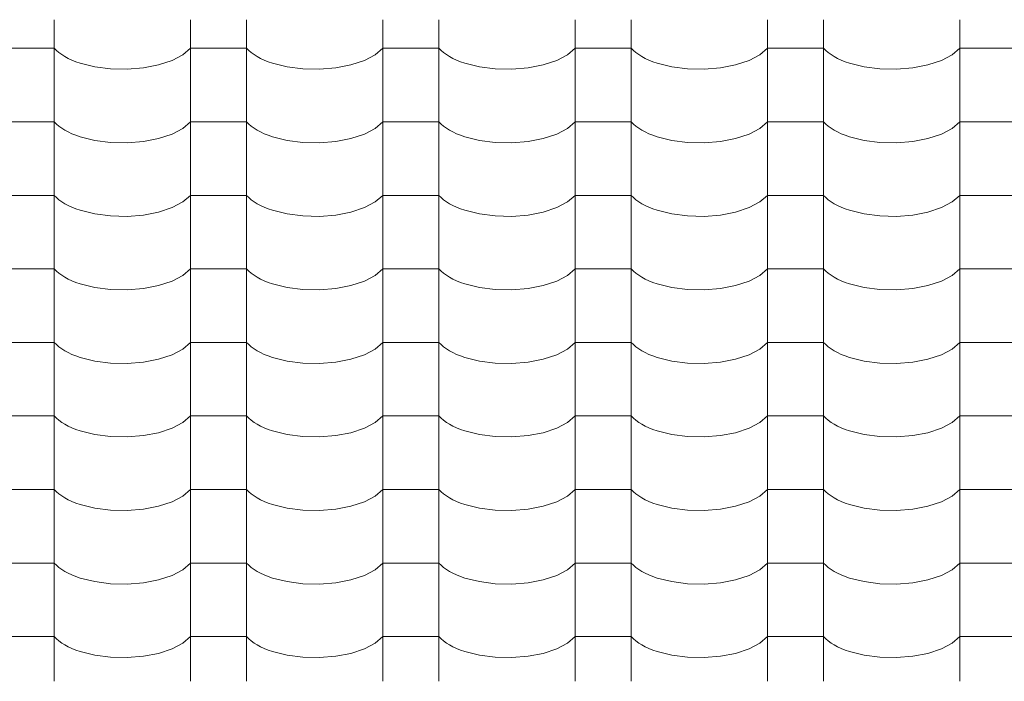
# Model space of a CAD drawing. Header units: millimetres. Extents: x -36478 to 31050, y -14815 to 11827.
# Tile 388 of 656: x -12093 to -11249, y 8409 to 8977. Entities that reach past the tile are written whole.
import ezdxf

# ---------------------------------------------------------------- set-up
doc = ezdxf.new("R2010")
doc.units = ezdxf.units.MM
doc.header["$MEASUREMENT"] = 0
doc.layers.add('Nové_Výplně - Povrchové', color=7, linetype='Continuous')

# ---------------------------------------------------------------- blocks, each defined once
blk = doc.blocks.new('*X13')
at = {"layer": 'Nové_Výplně - Povrchové', "color": 21, "linetype": 'Continuous', "lineweight": 20, "true_color": 0xffaaaa}
for p, q in [((-12063.69, 8976.77), (-12063.69, 8913.89)), ((-11946.72, 8976.77), (-11946.72, 8913.89)), ((-11898.69, 8976.77), (-11898.69, 8913.89)), ((-11781.72, 8976.77), (-11781.72, 8913.89)), ((-11733.69, 8976.77), (-11733.69, 8913.89)), ((-11616.72, 8976.77), (-11616.72, 8913.89)), ((-11568.69, 8976.77), (-11568.69, 8913.89)), ((-11451.72, 8976.77), (-11451.72, 8913.89)), ((-11403.69, 8976.77), (-11403.69, 8913.89)), ((-11286.72, 8976.77), (-11286.72, 8913.89)), ((-12087.71, 8952.23), (-12111.72, 8952.23)), ((-12063.69, 8952.23), (-12087.71, 8952.23)), ((-12063.69, 8952.23), (-12061.86, 8950.34)), ((-12061.86, 8950.34), (-12059.74, 8948.51)), ((-12059.74, 8948.51), (-12057.34, 8946.76)), ((-12057.34, 8946.76), (-12054.65, 8945.08)), ((-11962.7, 8941.68), (-11953.39, 8946.54)), ((-11953.39, 8946.54), (-11946.72, 8952.23)), ((-11922.71, 8952.23), (-11946.72, 8952.23)), ((-11898.69, 8952.23), (-11922.71, 8952.23)), ((-11898.69, 8952.23), (-11896.86, 8950.34)), ((-11896.86, 8950.34), (-11894.74, 8948.51)), ((-11894.74, 8948.51), (-11892.34, 8946.76)), ((-11892.34, 8946.76), (-11889.65, 8945.08)), ((-11797.7, 8941.68), (-11788.39, 8946.54)), ((-11788.39, 8946.54), (-11781.72, 8952.23)), ((-11757.71, 8952.23), (-11781.72, 8952.23)), ((-11733.69, 8952.23), (-11757.71, 8952.23)), ((-11733.69, 8952.23), (-11731.86, 8950.34)), ((-11731.86, 8950.34), (-11729.74, 8948.51)), ((-11729.74, 8948.51), (-11727.34, 8946.76)), ((-11727.34, 8946.76), (-11724.65, 8945.08)), ((-11632.7, 8941.68), (-11623.39, 8946.54)), ((-11623.39, 8946.54), (-11616.72, 8952.23)), ((-11592.71, 8952.23), (-11616.72, 8952.23)), ((-11568.69, 8952.23), (-11592.71, 8952.23)), ((-11568.69, 8952.23), (-11566.86, 8950.34)), ((-11566.86, 8950.34), (-11564.74, 8948.51)), ((-11564.74, 8948.51), (-11562.34, 8946.76)), ((-11562.34, 8946.76), (-11559.65, 8945.08)), ((-11467.7, 8941.68), (-11458.39, 8946.54)), ((-11458.39, 8946.54), (-11451.72, 8952.23)), ((-11427.71, 8952.23), (-11451.72, 8952.23)), ((-11403.69, 8952.23), (-11427.71, 8952.23)), ((-11403.69, 8952.23), (-11401.86, 8950.34)), ((-11401.86, 8950.34), (-11399.74, 8948.51)), ((-11399.74, 8948.51), (-11397.34, 8946.76)), ((-11397.34, 8946.76), (-11394.65, 8945.08)), ((-11302.7, 8941.68), (-11293.39, 8946.54)), ((-11293.39, 8946.54), (-11286.72, 8952.23)), ((-11262.71, 8952.23), (-11286.72, 8952.23)), ((-11238.69, 8952.23), (-11262.71, 8952.23)), ((-12054.65, 8945.08), (-12051.71, 8943.5)), ((-12051.71, 8943.5), (-12048.53, 8942.03)), ((-12048.53, 8942.03), (-12045.12, 8940.66)), ((-12045.12, 8940.66), (-12041.5, 8939.4)), ((-12041.5, 8939.4), (-12029.05, 8936.3)), ((-11987.24, 8935.36), (-11974.18, 8937.89)), ((-11974.18, 8937.89), (-11962.7, 8941.68)), ((-11889.65, 8945.08), (-11886.71, 8943.5)), ((-11886.71, 8943.5), (-11883.53, 8942.03)), ((-11883.53, 8942.03), (-11880.12, 8940.66)), ((-11880.12, 8940.66), (-11876.5, 8939.4)), ((-11876.5, 8939.4), (-11864.05, 8936.3)), ((-11822.24, 8935.36), (-11809.18, 8937.89)), ((-11809.18, 8937.89), (-11797.7, 8941.68)), ((-11724.65, 8945.08), (-11721.71, 8943.5)), ((-11721.71, 8943.5), (-11718.53, 8942.03)), ((-11718.53, 8942.03), (-11715.12, 8940.66)), ((-11715.12, 8940.66), (-11711.5, 8939.4)), ((-11711.5, 8939.4), (-11699.05, 8936.3)), ((-11657.24, 8935.36), (-11644.18, 8937.89)), ((-11644.18, 8937.89), (-11632.7, 8941.68)), ((-11559.65, 8945.08), (-11556.71, 8943.5)), ((-11556.71, 8943.5), (-11553.53, 8942.03)), ((-11553.53, 8942.03), (-11550.12, 8940.66)), ((-11550.12, 8940.66), (-11546.5, 8939.4)), ((-11546.5, 8939.4), (-11534.05, 8936.3)), ((-11492.24, 8935.36), (-11479.18, 8937.89)), ((-11479.18, 8937.89), (-11467.7, 8941.68)), ((-11394.65, 8945.08), (-11391.71, 8943.5)), ((-11391.71, 8943.5), (-11388.53, 8942.03)), ((-11388.53, 8942.03), (-11385.12, 8940.66)), ((-11385.12, 8940.66), (-11381.5, 8939.4)), ((-11381.5, 8939.4), (-11369.05, 8936.3)), ((-11327.24, 8935.36), (-11314.18, 8937.89)), ((-11314.18, 8937.89), (-11302.7, 8941.68)), ((-12029.05, 8936.3), (-12015.39, 8934.55)), ((-12015.39, 8934.55), (-12001.21, 8934.23)), ((-12001.21, 8934.23), (-11987.24, 8935.36)), ((-11864.05, 8936.3), (-11850.39, 8934.55)), ((-11850.39, 8934.55), (-11836.21, 8934.23)), ((-11836.21, 8934.23), (-11822.24, 8935.36)), ((-11699.05, 8936.3), (-11685.39, 8934.55)), ((-11685.39, 8934.55), (-11671.21, 8934.23)), ((-11671.21, 8934.23), (-11657.24, 8935.36)), ((-11534.05, 8936.3), (-11520.39, 8934.55)), ((-11520.39, 8934.55), (-11506.21, 8934.23)), ((-11506.21, 8934.23), (-11492.24, 8935.36)), ((-11369.05, 8936.3), (-11355.39, 8934.55)), ((-11355.39, 8934.55), (-11341.21, 8934.23)), ((-11341.21, 8934.23), (-11327.24, 8935.36)), ((-12063.69, 8913.66), (-12063.69, 8850.78)), ((-11946.72, 8913.66), (-11946.72, 8850.78)), ((-11898.69, 8913.66), (-11898.69, 8850.78)), ((-11781.72, 8913.66), (-11781.72, 8850.78)), ((-11733.69, 8913.66), (-11733.69, 8850.78)), ((-11616.72, 8913.66), (-11616.72, 8850.78)), ((-11568.69, 8913.66), (-11568.69, 8850.78)), ((-11451.72, 8913.66), (-11451.72, 8850.78)), ((-11403.69, 8913.66), (-11403.69, 8850.78)), ((-11286.72, 8913.66), (-11286.72, 8850.78)), ((-12087.71, 8889.13), (-12111.72, 8889.13)), ((-12063.69, 8889.13), (-12087.71, 8889.13)), ((-12063.69, 8889.13), (-12061.86, 8887.24)), ((-12061.86, 8887.24), (-12059.74, 8885.41)), ((-11953.39, 8883.44), (-11946.72, 8889.13)), ((-11922.71, 8889.13), (-11946.72, 8889.13)), ((-11898.69, 8889.13), (-11922.71, 8889.13)), ((-11898.69, 8889.13), (-11896.86, 8887.24)), ((-11896.86, 8887.24), (-11894.74, 8885.41)), ((-11788.39, 8883.44), (-11781.72, 8889.13)), ((-11757.71, 8889.13), (-11781.72, 8889.13)), ((-11733.69, 8889.13), (-11757.71, 8889.13)), ((-11733.69, 8889.13), (-11731.86, 8887.24)), ((-11731.86, 8887.24), (-11729.74, 8885.41)), ((-11623.39, 8883.44), (-11616.72, 8889.13)), ((-11592.71, 8889.13), (-11616.72, 8889.13)), ((-11568.69, 8889.13), (-11592.71, 8889.13)), ((-11568.69, 8889.13), (-11566.86, 8887.24)), ((-11566.86, 8887.24), (-11564.74, 8885.41)), ((-11458.39, 8883.44), (-11451.72, 8889.13)), ((-11427.71, 8889.13), (-11451.72, 8889.13)), ((-11403.69, 8889.13), (-11427.71, 8889.13)), ((-11403.69, 8889.13), (-11401.86, 8887.24)), ((-11401.86, 8887.24), (-11399.74, 8885.41)), ((-11293.39, 8883.44), (-11286.72, 8889.13)), ((-11262.71, 8889.13), (-11286.72, 8889.13)), ((-11238.69, 8889.13), (-11262.71, 8889.13)), ((-12059.74, 8885.41), (-12057.34, 8883.65)), ((-12057.34, 8883.65), (-12054.65, 8881.98)), ((-12054.65, 8881.98), (-12051.71, 8880.4)), ((-12051.71, 8880.4), (-12048.53, 8878.92)), ((-12048.53, 8878.92), (-12045.12, 8877.55)), ((-11974.18, 8874.78), (-11962.7, 8878.57)), ((-11962.7, 8878.57), (-11953.39, 8883.44)), ((-11894.74, 8885.41), (-11892.34, 8883.65)), ((-11892.34, 8883.65), (-11889.65, 8881.98)), ((-11889.65, 8881.98), (-11886.71, 8880.4)), ((-11886.71, 8880.4), (-11883.53, 8878.92)), ((-11883.53, 8878.92), (-11880.12, 8877.55)), ((-11809.18, 8874.78), (-11797.7, 8878.57)), ((-11797.7, 8878.57), (-11788.39, 8883.44)), ((-11729.74, 8885.41), (-11727.34, 8883.65)), ((-11727.34, 8883.65), (-11724.65, 8881.98)), ((-11724.65, 8881.98), (-11721.71, 8880.4)), ((-11721.71, 8880.4), (-11718.53, 8878.92)), ((-11718.53, 8878.92), (-11715.12, 8877.55)), ((-11644.18, 8874.78), (-11632.7, 8878.57)), ((-11632.7, 8878.57), (-11623.39, 8883.44)), ((-11564.74, 8885.41), (-11562.34, 8883.65)), ((-11562.34, 8883.65), (-11559.65, 8881.98)), ((-11559.65, 8881.98), (-11556.71, 8880.4)), ((-11556.71, 8880.4), (-11553.53, 8878.92)), ((-11553.53, 8878.92), (-11550.12, 8877.55)), ((-11479.18, 8874.78), (-11467.7, 8878.57)), ((-11467.7, 8878.57), (-11458.39, 8883.44)), ((-11399.74, 8885.41), (-11397.34, 8883.65)), ((-11397.34, 8883.65), (-11394.65, 8881.98)), ((-11394.65, 8881.98), (-11391.71, 8880.4)), ((-11391.71, 8880.4), (-11388.53, 8878.92)), ((-11388.53, 8878.92), (-11385.12, 8877.55)), ((-11314.18, 8874.78), (-11302.7, 8878.57)), ((-11302.7, 8878.57), (-11293.39, 8883.44)), ((-12045.12, 8877.55), (-12041.5, 8876.3)), ((-12041.5, 8876.3), (-12029.05, 8873.2)), ((-12029.05, 8873.2), (-12015.39, 8871.44)), ((-12015.39, 8871.44), (-12001.21, 8871.12)), ((-12001.21, 8871.12), (-11987.24, 8872.25)), ((-11987.24, 8872.25), (-11974.18, 8874.78)), ((-11880.12, 8877.55), (-11876.5, 8876.3)), ((-11876.5, 8876.3), (-11864.05, 8873.2)), ((-11864.05, 8873.2), (-11850.39, 8871.44)), ((-11850.39, 8871.44), (-11836.21, 8871.12)), ((-11836.21, 8871.12), (-11822.24, 8872.25)), ((-11822.24, 8872.25), (-11809.18, 8874.78)), ((-11715.12, 8877.55), (-11711.5, 8876.3)), ((-11711.5, 8876.3), (-11699.05, 8873.2)), ((-11699.05, 8873.2), (-11685.39, 8871.44)), ((-11685.39, 8871.44), (-11671.21, 8871.12)), ((-11671.21, 8871.12), (-11657.24, 8872.25)), ((-11657.24, 8872.25), (-11644.18, 8874.78)), ((-11550.12, 8877.55), (-11546.5, 8876.3)), ((-11546.5, 8876.3), (-11534.05, 8873.2)), ((-11534.05, 8873.2), (-11520.39, 8871.44)), ((-11520.39, 8871.44), (-11506.21, 8871.12)), ((-11506.21, 8871.12), (-11492.24, 8872.25)), ((-11492.24, 8872.25), (-11479.18, 8874.78)), ((-11385.12, 8877.55), (-11381.5, 8876.3)), ((-11381.5, 8876.3), (-11369.05, 8873.2)), ((-11369.05, 8873.2), (-11355.39, 8871.44)), ((-11355.39, 8871.44), (-11341.21, 8871.12)), ((-11341.21, 8871.12), (-11327.24, 8872.25)), ((-11327.24, 8872.25), (-11314.18, 8874.78)), ((-12063.69, 8850.56), (-12063.69, 8787.68)), ((-11946.72, 8850.56), (-11946.72, 8787.68)), ((-11898.69, 8850.56), (-11898.69, 8787.68)), ((-11781.72, 8850.56), (-11781.72, 8787.68)), ((-11733.69, 8850.56), (-11733.69, 8787.68)), ((-11616.72, 8850.56), (-11616.72, 8787.68)), ((-11568.69, 8850.56), (-11568.69, 8787.68)), ((-11451.72, 8850.56), (-11451.72, 8787.68)), ((-11403.69, 8850.56), (-11403.69, 8787.68)), ((-11286.72, 8850.56), (-11286.72, 8787.68)), ((-12087.71, 8826.03), (-12111.72, 8826.03)), ((-12063.69, 8826.03), (-12087.71, 8826.03)), ((-12063.69, 8826.03), (-12061.86, 8824.13)), ((-12061.86, 8824.13), (-12059.74, 8822.3)), ((-12059.74, 8822.3), (-12057.34, 8820.55)), ((-12057.34, 8820.55), (-12054.65, 8818.87)), ((-12054.65, 8818.87), (-12051.71, 8817.3)), ((-11962.7, 8815.47), (-11953.39, 8820.34)), ((-11953.39, 8820.34), (-11946.72, 8826.03)), ((-11922.71, 8826.03), (-11946.72, 8826.03)), ((-11898.69, 8826.03), (-11922.71, 8826.03)), ((-11898.69, 8826.03), (-11896.86, 8824.13)), ((-11896.86, 8824.13), (-11894.74, 8822.3)), ((-11894.74, 8822.3), (-11892.34, 8820.55)), ((-11892.34, 8820.55), (-11889.65, 8818.87)), ((-11889.65, 8818.87), (-11886.71, 8817.3)), ((-11797.7, 8815.47), (-11788.39, 8820.34)), ((-11788.39, 8820.34), (-11781.72, 8826.03)), ((-11757.71, 8826.03), (-11781.72, 8826.03)), ((-11733.69, 8826.03), (-11757.71, 8826.03)), ((-11733.69, 8826.03), (-11731.86, 8824.13)), ((-11731.86, 8824.13), (-11729.74, 8822.3)), ((-11729.74, 8822.3), (-11727.34, 8820.55)), ((-11727.34, 8820.55), (-11724.65, 8818.87)), ((-11724.65, 8818.87), (-11721.71, 8817.3)), ((-11632.7, 8815.47), (-11623.39, 8820.34)), ((-11623.39, 8820.34), (-11616.72, 8826.03)), ((-11592.71, 8826.03), (-11616.72, 8826.03)), ((-11568.69, 8826.03), (-11592.71, 8826.03)), ((-11568.69, 8826.03), (-11566.86, 8824.13)), ((-11566.86, 8824.13), (-11564.74, 8822.3)), ((-11564.74, 8822.3), (-11562.34, 8820.55)), ((-11562.34, 8820.55), (-11559.65, 8818.87)), ((-11559.65, 8818.87), (-11556.71, 8817.3)), ((-11467.7, 8815.47), (-11458.39, 8820.34)), ((-11458.39, 8820.34), (-11451.72, 8826.03)), ((-11427.71, 8826.03), (-11451.72, 8826.03)), ((-11403.69, 8826.03), (-11427.71, 8826.03)), ((-11403.69, 8826.03), (-11401.86, 8824.13)), ((-11401.86, 8824.13), (-11399.74, 8822.3)), ((-11399.74, 8822.3), (-11397.34, 8820.55)), ((-11397.34, 8820.55), (-11394.65, 8818.87)), ((-11394.65, 8818.87), (-11391.71, 8817.3)), ((-11302.7, 8815.47), (-11293.39, 8820.34)), ((-11293.39, 8820.34), (-11286.72, 8826.03)), ((-11262.71, 8826.03), (-11286.72, 8826.03)), ((-11238.69, 8826.03), (-11262.71, 8826.03)), ((-12051.71, 8817.3), (-12048.53, 8815.82)), ((-12048.53, 8815.82), (-12045.12, 8814.45)), ((-12045.12, 8814.45), (-12041.5, 8813.19)), ((-12041.5, 8813.19), (-12029.05, 8810.09)), ((-12029.05, 8810.09), (-12015.39, 8808.34)), ((-11987.24, 8809.15), (-11974.18, 8811.68)), ((-11974.18, 8811.68), (-11962.7, 8815.47)), ((-11886.71, 8817.3), (-11883.53, 8815.82)), ((-11883.53, 8815.82), (-11880.12, 8814.45)), ((-11880.12, 8814.45), (-11876.5, 8813.19)), ((-11876.5, 8813.19), (-11864.05, 8810.09)), ((-11864.05, 8810.09), (-11850.39, 8808.34)), ((-11822.24, 8809.15), (-11809.18, 8811.68)), ((-11809.18, 8811.68), (-11797.7, 8815.47)), ((-11721.71, 8817.3), (-11718.53, 8815.82)), ((-11718.53, 8815.82), (-11715.12, 8814.45)), ((-11715.12, 8814.45), (-11711.5, 8813.19)), ((-11711.5, 8813.19), (-11699.05, 8810.09)), ((-11699.05, 8810.09), (-11685.39, 8808.34)), ((-11657.24, 8809.15), (-11644.18, 8811.68)), ((-11644.18, 8811.68), (-11632.7, 8815.47)), ((-11556.71, 8817.3), (-11553.53, 8815.82)), ((-11553.53, 8815.82), (-11550.12, 8814.45)), ((-11550.12, 8814.45), (-11546.5, 8813.19)), ((-11546.5, 8813.19), (-11534.05, 8810.09)), ((-11534.05, 8810.09), (-11520.39, 8808.34)), ((-11492.24, 8809.15), (-11479.18, 8811.68)), ((-11479.18, 8811.68), (-11467.7, 8815.47)), ((-11391.71, 8817.3), (-11388.53, 8815.82)), ((-11388.53, 8815.82), (-11385.12, 8814.45)), ((-11385.12, 8814.45), (-11381.5, 8813.19)), ((-11381.5, 8813.19), (-11369.05, 8810.09)), ((-11369.05, 8810.09), (-11355.39, 8808.34)), ((-11327.24, 8809.15), (-11314.18, 8811.68)), ((-11314.18, 8811.68), (-11302.7, 8815.47)), ((-12015.39, 8808.34), (-12001.21, 8808.02)), ((-12001.21, 8808.02), (-11987.24, 8809.15)), ((-11850.39, 8808.34), (-11836.21, 8808.02)), ((-11836.21, 8808.02), (-11822.24, 8809.15)), ((-11685.39, 8808.34), (-11671.21, 8808.02)), ((-11671.21, 8808.02), (-11657.24, 8809.15)), ((-11520.39, 8808.34), (-11506.21, 8808.02)), ((-11506.21, 8808.02), (-11492.24, 8809.15)), ((-11355.39, 8808.34), (-11341.21, 8808.02)), ((-11341.21, 8808.02), (-11327.24, 8809.15)), ((-12063.69, 8787.45), (-12063.69, 8724.57)), ((-11946.72, 8787.45), (-11946.72, 8724.57)), ((-11898.69, 8787.45), (-11898.69, 8724.57)), ((-11781.72, 8787.45), (-11781.72, 8724.57)), ((-11733.69, 8787.45), (-11733.69, 8724.57)), ((-11616.72, 8787.45), (-11616.72, 8724.57)), ((-11568.69, 8787.45), (-11568.69, 8724.57)), ((-11451.72, 8787.45), (-11451.72, 8724.57)), ((-11403.69, 8787.45), (-11403.69, 8724.57)), ((-11286.72, 8787.45), (-11286.72, 8724.57)), ((-12087.71, 8762.92), (-12111.72, 8762.92)), ((-12063.69, 8762.92), (-12087.71, 8762.92)), ((-12063.69, 8762.92), (-12061.86, 8761.03)), ((-12061.86, 8761.03), (-12059.74, 8759.2)), ((-11953.39, 8757.23), (-11946.72, 8762.92)), ((-11922.71, 8762.92), (-11946.72, 8762.92)), ((-11898.69, 8762.92), (-11922.71, 8762.92)), ((-11898.69, 8762.92), (-11896.86, 8761.03)), ((-11896.86, 8761.03), (-11894.74, 8759.2)), ((-11788.39, 8757.23), (-11781.72, 8762.92)), ((-11757.71, 8762.92), (-11781.72, 8762.92)), ((-11733.69, 8762.92), (-11757.71, 8762.92)), ((-11733.69, 8762.92), (-11731.86, 8761.03)), ((-11731.86, 8761.03), (-11729.74, 8759.2)), ((-11623.39, 8757.23), (-11616.72, 8762.92)), ((-11592.71, 8762.92), (-11616.72, 8762.92)), ((-11568.69, 8762.92), (-11592.71, 8762.92)), ((-11568.69, 8762.92), (-11566.86, 8761.03)), ((-11566.86, 8761.03), (-11564.74, 8759.2)), ((-11458.39, 8757.23), (-11451.72, 8762.92)), ((-11427.71, 8762.92), (-11451.72, 8762.92)), ((-11403.69, 8762.92), (-11427.71, 8762.92)), ((-11403.69, 8762.92), (-11401.86, 8761.03)), ((-11401.86, 8761.03), (-11399.74, 8759.2)), ((-11293.39, 8757.23), (-11286.72, 8762.92)), ((-11262.71, 8762.92), (-11286.72, 8762.92)), ((-11238.69, 8762.92), (-11262.71, 8762.92)), ((-12059.74, 8759.2), (-12057.34, 8757.44)), ((-12057.34, 8757.44), (-12054.65, 8755.77)), ((-12054.65, 8755.77), (-12051.71, 8754.19)), ((-12051.71, 8754.19), (-12048.53, 8752.71)), ((-12048.53, 8752.71), (-12045.12, 8751.34)), ((-12045.12, 8751.34), (-12041.5, 8750.09)), ((-11974.18, 8748.57), (-11962.7, 8752.37)), ((-11962.7, 8752.37), (-11953.39, 8757.23)), ((-11894.74, 8759.2), (-11892.34, 8757.44)), ((-11892.34, 8757.44), (-11889.65, 8755.77)), ((-11889.65, 8755.77), (-11886.71, 8754.19)), ((-11886.71, 8754.19), (-11883.53, 8752.71)), ((-11883.53, 8752.71), (-11880.12, 8751.34)), ((-11880.12, 8751.34), (-11876.5, 8750.09)), ((-11809.18, 8748.57), (-11797.7, 8752.37)), ((-11797.7, 8752.37), (-11788.39, 8757.23)), ((-11729.74, 8759.2), (-11727.34, 8757.44)), ((-11727.34, 8757.44), (-11724.65, 8755.77)), ((-11724.65, 8755.77), (-11721.71, 8754.19)), ((-11721.71, 8754.19), (-11718.53, 8752.71)), ((-11718.53, 8752.71), (-11715.12, 8751.34)), ((-11715.12, 8751.34), (-11711.5, 8750.09)), ((-11644.18, 8748.57), (-11632.7, 8752.37)), ((-11632.7, 8752.37), (-11623.39, 8757.23)), ((-11564.74, 8759.2), (-11562.34, 8757.44)), ((-11562.34, 8757.44), (-11559.65, 8755.77)), ((-11559.65, 8755.77), (-11556.71, 8754.19)), ((-11556.71, 8754.19), (-11553.53, 8752.71)), ((-11553.53, 8752.71), (-11550.12, 8751.34)), ((-11550.12, 8751.34), (-11546.5, 8750.09)), ((-11479.18, 8748.57), (-11467.7, 8752.37)), ((-11467.7, 8752.37), (-11458.39, 8757.23)), ((-11399.74, 8759.2), (-11397.34, 8757.44)), ((-11397.34, 8757.44), (-11394.65, 8755.77)), ((-11394.65, 8755.77), (-11391.71, 8754.19)), ((-11391.71, 8754.19), (-11388.53, 8752.71)), ((-11388.53, 8752.71), (-11385.12, 8751.34)), ((-11385.12, 8751.34), (-11381.5, 8750.09)), ((-11314.18, 8748.57), (-11302.7, 8752.37)), ((-11302.7, 8752.37), (-11293.39, 8757.23)), ((-12041.5, 8750.09), (-12029.05, 8746.99)), ((-12029.05, 8746.99), (-12015.39, 8745.23)), ((-12015.39, 8745.23), (-12001.21, 8744.91)), ((-12001.21, 8744.91), (-11987.24, 8746.04)), ((-11987.24, 8746.04), (-11974.18, 8748.57)), ((-11876.5, 8750.09), (-11864.05, 8746.99)), ((-11864.05, 8746.99), (-11850.39, 8745.23)), ((-11850.39, 8745.23), (-11836.21, 8744.91)), ((-11836.21, 8744.91), (-11822.24, 8746.04)), ((-11822.24, 8746.04), (-11809.18, 8748.57)), ((-11711.5, 8750.09), (-11699.05, 8746.99)), ((-11699.05, 8746.99), (-11685.39, 8745.23)), ((-11685.39, 8745.23), (-11671.21, 8744.91)), ((-11671.21, 8744.91), (-11657.24, 8746.04)), ((-11657.24, 8746.04), (-11644.18, 8748.57)), ((-11546.5, 8750.09), (-11534.05, 8746.99)), ((-11534.05, 8746.99), (-11520.39, 8745.23)), ((-11520.39, 8745.23), (-11506.21, 8744.91)), ((-11506.21, 8744.91), (-11492.24, 8746.04)), ((-11492.24, 8746.04), (-11479.18, 8748.57)), ((-11381.5, 8750.09), (-11369.05, 8746.99)), ((-11369.05, 8746.99), (-11355.39, 8745.23)), ((-11355.39, 8745.23), (-11341.21, 8744.91)), ((-11341.21, 8744.91), (-11327.24, 8746.04)), ((-11327.24, 8746.04), (-11314.18, 8748.57)), ((-12063.69, 8724.35), (-12063.69, 8661.47)), ((-11946.72, 8724.35), (-11946.72, 8661.47)), ((-11898.69, 8724.35), (-11898.69, 8661.47)), ((-11781.72, 8724.35), (-11781.72, 8661.47)), ((-11733.69, 8724.35), (-11733.69, 8661.47)), ((-11616.72, 8724.35), (-11616.72, 8661.47)), ((-11568.69, 8724.35), (-11568.69, 8661.47)), ((-11451.72, 8724.35), (-11451.72, 8661.47)), ((-11403.69, 8724.35), (-11403.69, 8661.47)), ((-11286.72, 8724.35), (-11286.72, 8661.47)), ((-12087.71, 8699.82), (-12111.72, 8699.82)), ((-12063.69, 8699.82), (-12087.71, 8699.82)), ((-12063.69, 8699.82), (-12061.86, 8697.92)), ((-12061.86, 8697.92), (-12059.74, 8696.09)), ((-12059.74, 8696.09), (-12057.34, 8694.34)), ((-12057.34, 8694.34), (-12054.65, 8692.66)), ((-12054.65, 8692.66), (-12051.71, 8691.09)), ((-11962.7, 8689.26), (-11953.39, 8694.13)), ((-11953.39, 8694.13), (-11946.72, 8699.82)), ((-11922.71, 8699.82), (-11946.72, 8699.82)), ((-11898.69, 8699.82), (-11922.71, 8699.82)), ((-11898.69, 8699.82), (-11896.86, 8697.92)), ((-11896.86, 8697.92), (-11894.74, 8696.09)), ((-11894.74, 8696.09), (-11892.34, 8694.34)), ((-11892.34, 8694.34), (-11889.65, 8692.66)), ((-11889.65, 8692.66), (-11886.71, 8691.09)), ((-11797.7, 8689.26), (-11788.39, 8694.13)), ((-11788.39, 8694.13), (-11781.72, 8699.82)), ((-11757.71, 8699.82), (-11781.72, 8699.82)), ((-11733.69, 8699.82), (-11757.71, 8699.82)), ((-11733.69, 8699.82), (-11731.86, 8697.92)), ((-11731.86, 8697.92), (-11729.74, 8696.09)), ((-11729.74, 8696.09), (-11727.34, 8694.34)), ((-11727.34, 8694.34), (-11724.65, 8692.66)), ((-11724.65, 8692.66), (-11721.71, 8691.09)), ((-11632.7, 8689.26), (-11623.39, 8694.13)), ((-11623.39, 8694.13), (-11616.72, 8699.82)), ((-11592.71, 8699.82), (-11616.72, 8699.82)), ((-11568.69, 8699.82), (-11592.71, 8699.82)), ((-11568.69, 8699.82), (-11566.86, 8697.92)), ((-11566.86, 8697.92), (-11564.74, 8696.09)), ((-11564.74, 8696.09), (-11562.34, 8694.34)), ((-11562.34, 8694.34), (-11559.65, 8692.66)), ((-11559.65, 8692.66), (-11556.71, 8691.09)), ((-11467.7, 8689.26), (-11458.39, 8694.13)), ((-11458.39, 8694.13), (-11451.72, 8699.82)), ((-11427.71, 8699.82), (-11451.72, 8699.82)), ((-11403.69, 8699.82), (-11427.71, 8699.82)), ((-11403.69, 8699.82), (-11401.86, 8697.92)), ((-11401.86, 8697.92), (-11399.74, 8696.09)), ((-11399.74, 8696.09), (-11397.34, 8694.34)), ((-11397.34, 8694.34), (-11394.65, 8692.66)), ((-11394.65, 8692.66), (-11391.71, 8691.09)), ((-11302.7, 8689.26), (-11293.39, 8694.13)), ((-11293.39, 8694.13), (-11286.72, 8699.82)), ((-11262.71, 8699.82), (-11286.72, 8699.82)), ((-11238.69, 8699.82), (-11262.71, 8699.82)), ((-12051.71, 8691.09), (-12048.53, 8689.61)), ((-12048.53, 8689.61), (-12045.12, 8688.24)), ((-12045.12, 8688.24), (-12041.5, 8686.98)), ((-12041.5, 8686.98), (-12029.05, 8683.88)), ((-12029.05, 8683.88), (-12015.39, 8682.13)), ((-11987.24, 8682.94), (-11974.18, 8685.47)), ((-11974.18, 8685.47), (-11962.7, 8689.26)), ((-11886.71, 8691.09), (-11883.53, 8689.61)), ((-11883.53, 8689.61), (-11880.12, 8688.24)), ((-11880.12, 8688.24), (-11876.5, 8686.98)), ((-11876.5, 8686.98), (-11864.05, 8683.88)), ((-11864.05, 8683.88), (-11850.39, 8682.13)), ((-11822.24, 8682.94), (-11809.18, 8685.47)), ((-11809.18, 8685.47), (-11797.7, 8689.26)), ((-11721.71, 8691.09), (-11718.53, 8689.61)), ((-11718.53, 8689.61), (-11715.12, 8688.24)), ((-11715.12, 8688.24), (-11711.5, 8686.98)), ((-11711.5, 8686.98), (-11699.05, 8683.88)), ((-11699.05, 8683.88), (-11685.39, 8682.13)), ((-11657.24, 8682.94), (-11644.18, 8685.47)), ((-11644.18, 8685.47), (-11632.7, 8689.26)), ((-11556.71, 8691.09), (-11553.53, 8689.61)), ((-11553.53, 8689.61), (-11550.12, 8688.24)), ((-11550.12, 8688.24), (-11546.5, 8686.98)), ((-11546.5, 8686.98), (-11534.05, 8683.88)), ((-11534.05, 8683.88), (-11520.39, 8682.13)), ((-11492.24, 8682.94), (-11479.18, 8685.47)), ((-11479.18, 8685.47), (-11467.7, 8689.26)), ((-11391.71, 8691.09), (-11388.53, 8689.61)), ((-11388.53, 8689.61), (-11385.12, 8688.24)), ((-11385.12, 8688.24), (-11381.5, 8686.98)), ((-11381.5, 8686.98), (-11369.05, 8683.88)), ((-11369.05, 8683.88), (-11355.39, 8682.13)), ((-11327.24, 8682.94), (-11314.18, 8685.47)), ((-11314.18, 8685.47), (-11302.7, 8689.26)), ((-12015.39, 8682.13), (-12001.21, 8681.81)), ((-12001.21, 8681.81), (-11987.24, 8682.94)), ((-11850.39, 8682.13), (-11836.21, 8681.81)), ((-11836.21, 8681.81), (-11822.24, 8682.94)), ((-11685.39, 8682.13), (-11671.21, 8681.81)), ((-11671.21, 8681.81), (-11657.24, 8682.94)), ((-11520.39, 8682.13), (-11506.21, 8681.81)), ((-11506.21, 8681.81), (-11492.24, 8682.94)), ((-11355.39, 8682.13), (-11341.21, 8681.81)), ((-11341.21, 8681.81), (-11327.24, 8682.94)), ((-12063.69, 8661.24), (-12063.69, 8598.36)), ((-11946.72, 8661.24), (-11946.72, 8598.36)), ((-11898.69, 8661.24), (-11898.69, 8598.36)), ((-11781.72, 8661.24), (-11781.72, 8598.36)), ((-11733.69, 8661.24), (-11733.69, 8598.36)), ((-11616.72, 8661.24), (-11616.72, 8598.36)), ((-11568.69, 8661.24), (-11568.69, 8598.36)), ((-11451.72, 8661.24), (-11451.72, 8598.36)), ((-11403.69, 8661.24), (-11403.69, 8598.36)), ((-11286.72, 8661.24), (-11286.72, 8598.36)), ((-12087.71, 8636.71), (-12111.72, 8636.71)), ((-12063.69, 8636.71), (-12087.71, 8636.71)), ((-12063.69, 8636.71), (-12061.86, 8634.82)), ((-12061.86, 8634.82), (-12059.74, 8632.99)), ((-12059.74, 8632.99), (-12057.34, 8631.23)), ((-11953.39, 8631.02), (-11946.72, 8636.71)), ((-11922.71, 8636.71), (-11946.72, 8636.71)), ((-11898.69, 8636.71), (-11922.71, 8636.71)), ((-11898.69, 8636.71), (-11896.86, 8634.82)), ((-11896.86, 8634.82), (-11894.74, 8632.99)), ((-11894.74, 8632.99), (-11892.34, 8631.23)), ((-11788.39, 8631.02), (-11781.72, 8636.71)), ((-11757.71, 8636.71), (-11781.72, 8636.71)), ((-11733.69, 8636.71), (-11757.71, 8636.71)), ((-11733.69, 8636.71), (-11731.86, 8634.82)), ((-11731.86, 8634.82), (-11729.74, 8632.99)), ((-11729.74, 8632.99), (-11727.34, 8631.23)), ((-11623.39, 8631.02), (-11616.72, 8636.71)), ((-11592.71, 8636.71), (-11616.72, 8636.71)), ((-11568.69, 8636.71), (-11592.71, 8636.71)), ((-11568.69, 8636.71), (-11566.86, 8634.82)), ((-11566.86, 8634.82), (-11564.74, 8632.99)), ((-11564.74, 8632.99), (-11562.34, 8631.23)), ((-11458.39, 8631.02), (-11451.72, 8636.71)), ((-11427.71, 8636.71), (-11451.72, 8636.71)), ((-11403.69, 8636.71), (-11427.71, 8636.71)), ((-11403.69, 8636.71), (-11401.86, 8634.82)), ((-11401.86, 8634.82), (-11399.74, 8632.99)), ((-11399.74, 8632.99), (-11397.34, 8631.23)), ((-11293.39, 8631.02), (-11286.72, 8636.71)), ((-11262.71, 8636.71), (-11286.72, 8636.71)), ((-11238.69, 8636.71), (-11262.71, 8636.71)), ((-12057.34, 8631.23), (-12054.65, 8629.56)), ((-12054.65, 8629.56), (-12051.71, 8627.98)), ((-12051.71, 8627.98), (-12048.53, 8626.5)), ((-12048.53, 8626.5), (-12045.12, 8625.13)), ((-12045.12, 8625.13), (-12041.5, 8623.88)), ((-11974.18, 8622.36), (-11962.7, 8626.16)), ((-11962.7, 8626.16), (-11953.39, 8631.02)), ((-11892.34, 8631.23), (-11889.65, 8629.56)), ((-11889.65, 8629.56), (-11886.71, 8627.98)), ((-11886.71, 8627.98), (-11883.53, 8626.5)), ((-11883.53, 8626.5), (-11880.12, 8625.13)), ((-11880.12, 8625.13), (-11876.5, 8623.88)), ((-11809.18, 8622.36), (-11797.7, 8626.16)), ((-11797.7, 8626.16), (-11788.39, 8631.02)), ((-11727.34, 8631.23), (-11724.65, 8629.56)), ((-11724.65, 8629.56), (-11721.71, 8627.98)), ((-11721.71, 8627.98), (-11718.53, 8626.5)), ((-11718.53, 8626.5), (-11715.12, 8625.13)), ((-11715.12, 8625.13), (-11711.5, 8623.88)), ((-11644.18, 8622.36), (-11632.7, 8626.16)), ((-11632.7, 8626.16), (-11623.39, 8631.02)), ((-11562.34, 8631.23), (-11559.65, 8629.56)), ((-11559.65, 8629.56), (-11556.71, 8627.98)), ((-11556.71, 8627.98), (-11553.53, 8626.5)), ((-11553.53, 8626.5), (-11550.12, 8625.13)), ((-11550.12, 8625.13), (-11546.5, 8623.88)), ((-11479.18, 8622.36), (-11467.7, 8626.16)), ((-11467.7, 8626.16), (-11458.39, 8631.02)), ((-11397.34, 8631.23), (-11394.65, 8629.56)), ((-11394.65, 8629.56), (-11391.71, 8627.98)), ((-11391.71, 8627.98), (-11388.53, 8626.5)), ((-11388.53, 8626.5), (-11385.12, 8625.13)), ((-11385.12, 8625.13), (-11381.5, 8623.88)), ((-11314.18, 8622.36), (-11302.7, 8626.16)), ((-11302.7, 8626.16), (-11293.39, 8631.02)), ((-12041.5, 8623.88), (-12029.05, 8620.78)), ((-12029.05, 8620.78), (-12015.39, 8619.02)), ((-12015.39, 8619.02), (-12001.21, 8618.7)), ((-12001.21, 8618.7), (-11987.24, 8619.84)), ((-11987.24, 8619.84), (-11974.18, 8622.36)), ((-11876.5, 8623.88), (-11864.05, 8620.78)), ((-11864.05, 8620.78), (-11850.39, 8619.02)), ((-11850.39, 8619.02), (-11836.21, 8618.7)), ((-11836.21, 8618.7), (-11822.24, 8619.84)), ((-11822.24, 8619.84), (-11809.18, 8622.36)), ((-11711.5, 8623.88), (-11699.05, 8620.78)), ((-11699.05, 8620.78), (-11685.39, 8619.02)), ((-11685.39, 8619.02), (-11671.21, 8618.7)), ((-11671.21, 8618.7), (-11657.24, 8619.84)), ((-11657.24, 8619.84), (-11644.18, 8622.36)), ((-11546.5, 8623.88), (-11534.05, 8620.78)), ((-11534.05, 8620.78), (-11520.39, 8619.02)), ((-11520.39, 8619.02), (-11506.21, 8618.7)), ((-11506.21, 8618.7), (-11492.24, 8619.84)), ((-11492.24, 8619.84), (-11479.18, 8622.36)), ((-11381.5, 8623.88), (-11369.05, 8620.78)), ((-11369.05, 8620.78), (-11355.39, 8619.02)), ((-11355.39, 8619.02), (-11341.21, 8618.7)), ((-11341.21, 8618.7), (-11327.24, 8619.84)), ((-11327.24, 8619.84), (-11314.18, 8622.36)), ((-12063.69, 8598.14), (-12063.69, 8535.26)), ((-11946.72, 8598.14), (-11946.72, 8535.26)), ((-11898.69, 8598.14), (-11898.69, 8535.26)), ((-11781.72, 8598.14), (-11781.72, 8535.26)), ((-11733.69, 8598.14), (-11733.69, 8535.26)), ((-11616.72, 8598.14), (-11616.72, 8535.26)), ((-11568.69, 8598.14), (-11568.69, 8535.26)), ((-11451.72, 8598.14), (-11451.72, 8535.26)), ((-11403.69, 8598.14), (-11403.69, 8535.26)), ((-11286.72, 8598.14), (-11286.72, 8535.26)), ((-12087.71, 8573.61), (-12111.72, 8573.61)), ((-12063.69, 8573.61), (-12087.71, 8573.61)), ((-12063.69, 8573.61), (-12061.86, 8571.71)), ((-11953.39, 8567.92), (-11946.72, 8573.61)), ((-11922.71, 8573.61), (-11946.72, 8573.61)), ((-11898.69, 8573.61), (-11922.71, 8573.61)), ((-11898.69, 8573.61), (-11896.86, 8571.71)), ((-11788.39, 8567.92), (-11781.72, 8573.61)), ((-11757.71, 8573.61), (-11781.72, 8573.61)), ((-11733.69, 8573.61), (-11757.71, 8573.61)), ((-11733.69, 8573.61), (-11731.86, 8571.71)), ((-11623.39, 8567.92), (-11616.72, 8573.61)), ((-11592.71, 8573.61), (-11616.72, 8573.61)), ((-11568.69, 8573.61), (-11592.71, 8573.61)), ((-11568.69, 8573.61), (-11566.86, 8571.71)), ((-11458.39, 8567.92), (-11451.72, 8573.61)), ((-11427.71, 8573.61), (-11451.72, 8573.61)), ((-11403.69, 8573.61), (-11427.71, 8573.61)), ((-11403.69, 8573.61), (-11401.86, 8571.71)), ((-11293.39, 8567.92), (-11286.72, 8573.61)), ((-11262.71, 8573.61), (-11286.72, 8573.61)), ((-11238.69, 8573.61), (-11262.71, 8573.61)), ((-12061.86, 8571.71), (-12059.74, 8569.88)), ((-12059.74, 8569.88), (-12057.34, 8568.13)), ((-12057.34, 8568.13), (-12054.65, 8566.46)), ((-12054.65, 8566.46), (-12051.71, 8564.88)), ((-11962.7, 8563.05), (-11953.39, 8567.92)), ((-11896.86, 8571.71), (-11894.74, 8569.88)), ((-11894.74, 8569.88), (-11892.34, 8568.13)), ((-11892.34, 8568.13), (-11889.65, 8566.46)), ((-11889.65, 8566.46), (-11886.71, 8564.88)), ((-11797.7, 8563.05), (-11788.39, 8567.92)), ((-11731.86, 8571.71), (-11729.74, 8569.88)), ((-11729.74, 8569.88), (-11727.34, 8568.13)), ((-11727.34, 8568.13), (-11724.65, 8566.46)), ((-11724.65, 8566.46), (-11721.71, 8564.88)), ((-11632.7, 8563.05), (-11623.39, 8567.92)), ((-11566.86, 8571.71), (-11564.74, 8569.88)), ((-11564.74, 8569.88), (-11562.34, 8568.13)), ((-11562.34, 8568.13), (-11559.65, 8566.46)), ((-11559.65, 8566.46), (-11556.71, 8564.88)), ((-11467.7, 8563.05), (-11458.39, 8567.92)), ((-11401.86, 8571.71), (-11399.74, 8569.88)), ((-11399.74, 8569.88), (-11397.34, 8568.13)), ((-11397.34, 8568.13), (-11394.65, 8566.46)), ((-11394.65, 8566.46), (-11391.71, 8564.88)), ((-11302.7, 8563.05), (-11293.39, 8567.92)), ((-12051.71, 8564.88), (-12048.53, 8563.4)), ((-12048.53, 8563.4), (-12045.12, 8562.03)), ((-12045.12, 8562.03), (-12041.5, 8560.77)), ((-12041.5, 8560.77), (-12029.05, 8557.67)), ((-12029.05, 8557.67), (-12015.39, 8555.92)), ((-12001.21, 8555.6), (-11987.24, 8556.73)), ((-11987.24, 8556.73), (-11974.18, 8559.26)), ((-11974.18, 8559.26), (-11962.7, 8563.05)), ((-11886.71, 8564.88), (-11883.53, 8563.4)), ((-11883.53, 8563.4), (-11880.12, 8562.03)), ((-11880.12, 8562.03), (-11876.5, 8560.77)), ((-11876.5, 8560.77), (-11864.05, 8557.67)), ((-11864.05, 8557.67), (-11850.39, 8555.92)), ((-11836.21, 8555.6), (-11822.24, 8556.73)), ((-11822.24, 8556.73), (-11809.18, 8559.26)), ((-11809.18, 8559.26), (-11797.7, 8563.05)), ((-11721.71, 8564.88), (-11718.53, 8563.4)), ((-11718.53, 8563.4), (-11715.12, 8562.03)), ((-11715.12, 8562.03), (-11711.5, 8560.77)), ((-11711.5, 8560.77), (-11699.05, 8557.67)), ((-11699.05, 8557.67), (-11685.39, 8555.92)), ((-11671.21, 8555.6), (-11657.24, 8556.73)), ((-11657.24, 8556.73), (-11644.18, 8559.26)), ((-11644.18, 8559.26), (-11632.7, 8563.05)), ((-11556.71, 8564.88), (-11553.53, 8563.4)), ((-11553.53, 8563.4), (-11550.12, 8562.03)), ((-11550.12, 8562.03), (-11546.5, 8560.77)), ((-11546.5, 8560.77), (-11534.05, 8557.67)), ((-11534.05, 8557.67), (-11520.39, 8555.92)), ((-11506.21, 8555.6), (-11492.24, 8556.73)), ((-11492.24, 8556.73), (-11479.18, 8559.26)), ((-11479.18, 8559.26), (-11467.7, 8563.05)), ((-11391.71, 8564.88), (-11388.53, 8563.4)), ((-11388.53, 8563.4), (-11385.12, 8562.03)), ((-11385.12, 8562.03), (-11381.5, 8560.77)), ((-11381.5, 8560.77), (-11369.05, 8557.67)), ((-11369.05, 8557.67), (-11355.39, 8555.92)), ((-11341.21, 8555.6), (-11327.24, 8556.73)), ((-11327.24, 8556.73), (-11314.18, 8559.26)), ((-11314.18, 8559.26), (-11302.7, 8563.05)), ((-12015.39, 8555.92), (-12001.21, 8555.6)), ((-11850.39, 8555.92), (-11836.21, 8555.6)), ((-11685.39, 8555.92), (-11671.21, 8555.6)), ((-11520.39, 8555.92), (-11506.21, 8555.6)), ((-11355.39, 8555.92), (-11341.21, 8555.6)), ((-12063.69, 8535.03), (-12063.69, 8472.16)), ((-11946.72, 8535.03), (-11946.72, 8472.16)), ((-11898.69, 8535.03), (-11898.69, 8472.16)), ((-11781.72, 8535.03), (-11781.72, 8472.16)), ((-11733.69, 8535.03), (-11733.69, 8472.16)), ((-11616.72, 8535.03), (-11616.72, 8472.16)), ((-11568.69, 8535.03), (-11568.69, 8472.16)), ((-11451.72, 8535.03), (-11451.72, 8472.16)), ((-11403.69, 8535.03), (-11403.69, 8472.16)), ((-11286.72, 8535.03), (-11286.72, 8472.16)), ((-12087.71, 8510.5), (-12111.72, 8510.5)), ((-12063.69, 8510.5), (-12087.71, 8510.5)), ((-12063.69, 8510.5), (-12061.86, 8508.61)), ((-12061.86, 8508.61), (-12059.74, 8506.78)), ((-12059.74, 8506.78), (-12057.34, 8505.02)), ((-11953.39, 8504.81), (-11946.72, 8510.5)), ((-11922.71, 8510.5), (-11946.72, 8510.5)), ((-11898.69, 8510.5), (-11922.71, 8510.5)), ((-11898.69, 8510.5), (-11896.86, 8508.61)), ((-11896.86, 8508.61), (-11894.74, 8506.78)), ((-11894.74, 8506.78), (-11892.34, 8505.02)), ((-11788.39, 8504.81), (-11781.72, 8510.5)), ((-11757.71, 8510.5), (-11781.72, 8510.5)), ((-11733.69, 8510.5), (-11757.71, 8510.5)), ((-11733.69, 8510.5), (-11731.86, 8508.61)), ((-11731.86, 8508.61), (-11729.74, 8506.78)), ((-11729.74, 8506.78), (-11727.34, 8505.02)), ((-11623.39, 8504.81), (-11616.72, 8510.5)), ((-11592.71, 8510.5), (-11616.72, 8510.5)), ((-11568.69, 8510.5), (-11592.71, 8510.5)), ((-11568.69, 8510.5), (-11566.86, 8508.61)), ((-11566.86, 8508.61), (-11564.74, 8506.78)), ((-11564.74, 8506.78), (-11562.34, 8505.02)), ((-11458.39, 8504.81), (-11451.72, 8510.5)), ((-11427.71, 8510.5), (-11451.72, 8510.5)), ((-11403.69, 8510.5), (-11427.71, 8510.5)), ((-11403.69, 8510.5), (-11401.86, 8508.61)), ((-11401.86, 8508.61), (-11399.74, 8506.78)), ((-11399.74, 8506.78), (-11397.34, 8505.02)), ((-11293.39, 8504.81), (-11286.72, 8510.5)), ((-11262.71, 8510.5), (-11286.72, 8510.5)), ((-11238.69, 8510.5), (-11262.71, 8510.5)), ((-12057.34, 8505.02), (-12054.65, 8503.35)), ((-12054.65, 8503.35), (-12051.71, 8501.77)), ((-12051.71, 8501.77), (-12048.53, 8500.29)), ((-12048.53, 8500.29), (-12045.12, 8498.92)), ((-12045.12, 8498.92), (-12041.5, 8497.67)), ((-12041.5, 8497.67), (-12029.05, 8494.57)), ((-11974.18, 8496.15), (-11962.7, 8499.95)), ((-11962.7, 8499.95), (-11953.39, 8504.81)), ((-11892.34, 8505.02), (-11889.65, 8503.35)), ((-11889.65, 8503.35), (-11886.71, 8501.77)), ((-11886.71, 8501.77), (-11883.53, 8500.29)), ((-11883.53, 8500.29), (-11880.12, 8498.92)), ((-11880.12, 8498.92), (-11876.5, 8497.67)), ((-11876.5, 8497.67), (-11864.05, 8494.57)), ((-11809.18, 8496.15), (-11797.7, 8499.95)), ((-11797.7, 8499.95), (-11788.39, 8504.81)), ((-11727.34, 8505.02), (-11724.65, 8503.35)), ((-11724.65, 8503.35), (-11721.71, 8501.77)), ((-11721.71, 8501.77), (-11718.53, 8500.29)), ((-11718.53, 8500.29), (-11715.12, 8498.92)), ((-11715.12, 8498.92), (-11711.5, 8497.67)), ((-11711.5, 8497.67), (-11699.05, 8494.57)), ((-11644.18, 8496.15), (-11632.7, 8499.95)), ((-11632.7, 8499.95), (-11623.39, 8504.81)), ((-11562.34, 8505.02), (-11559.65, 8503.35)), ((-11559.65, 8503.35), (-11556.71, 8501.77)), ((-11556.71, 8501.77), (-11553.53, 8500.29)), ((-11553.53, 8500.29), (-11550.12, 8498.92)), ((-11550.12, 8498.92), (-11546.5, 8497.67)), ((-11546.5, 8497.67), (-11534.05, 8494.57)), ((-11479.18, 8496.15), (-11467.7, 8499.95)), ((-11467.7, 8499.95), (-11458.39, 8504.81)), ((-11397.34, 8505.02), (-11394.65, 8503.35)), ((-11394.65, 8503.35), (-11391.71, 8501.77)), ((-11391.71, 8501.77), (-11388.53, 8500.29)), ((-11388.53, 8500.29), (-11385.12, 8498.92)), ((-11385.12, 8498.92), (-11381.5, 8497.67)), ((-11381.5, 8497.67), (-11369.05, 8494.57)), ((-11314.18, 8496.15), (-11302.7, 8499.95)), ((-11302.7, 8499.95), (-11293.39, 8504.81)), ((-12029.05, 8494.57), (-12015.39, 8492.81)), ((-12015.39, 8492.81), (-12001.21, 8492.49)), ((-12001.21, 8492.49), (-11987.24, 8493.63)), ((-11987.24, 8493.63), (-11974.18, 8496.15)), ((-11864.05, 8494.57), (-11850.39, 8492.81)), ((-11850.39, 8492.81), (-11836.21, 8492.49)), ((-11836.21, 8492.49), (-11822.24, 8493.63)), ((-11822.24, 8493.63), (-11809.18, 8496.15)), ((-11699.05, 8494.57), (-11685.39, 8492.81)), ((-11685.39, 8492.81), (-11671.21, 8492.49)), ((-11671.21, 8492.49), (-11657.24, 8493.63)), ((-11657.24, 8493.63), (-11644.18, 8496.15)), ((-11534.05, 8494.57), (-11520.39, 8492.81)), ((-11520.39, 8492.81), (-11506.21, 8492.49)), ((-11506.21, 8492.49), (-11492.24, 8493.63)), ((-11492.24, 8493.63), (-11479.18, 8496.15)), ((-11369.05, 8494.57), (-11355.39, 8492.81)), ((-11355.39, 8492.81), (-11341.21, 8492.49)), ((-11341.21, 8492.49), (-11327.24, 8493.63)), ((-11327.24, 8493.63), (-11314.18, 8496.15)), ((-12063.69, 8471.93), (-12063.69, 8409.05)), ((-11946.72, 8471.93), (-11946.72, 8409.05)), ((-11898.69, 8471.93), (-11898.69, 8409.05)), ((-11781.72, 8471.93), (-11781.72, 8409.05)), ((-11733.69, 8471.93), (-11733.69, 8409.05)), ((-11616.72, 8471.93), (-11616.72, 8409.05)), ((-11568.69, 8471.93), (-11568.69, 8409.05)), ((-11451.72, 8471.93), (-11451.72, 8409.05)), ((-11403.69, 8471.93), (-11403.69, 8409.05)), ((-11286.72, 8471.93), (-11286.72, 8409.05)), ((-12087.71, 8447.4), (-12111.72, 8447.4)), ((-12063.69, 8447.4), (-12087.71, 8447.4)), ((-12063.69, 8447.4), (-12061.86, 8445.5)), ((-11953.39, 8441.71), (-11946.72, 8447.4)), ((-11922.71, 8447.4), (-11946.72, 8447.4)), ((-11898.69, 8447.4), (-11922.71, 8447.4)), ((-11898.69, 8447.4), (-11896.86, 8445.5)), ((-11788.39, 8441.71), (-11781.72, 8447.4)), ((-11757.71, 8447.4), (-11781.72, 8447.4)), ((-11733.69, 8447.4), (-11757.71, 8447.4)), ((-11733.69, 8447.4), (-11731.86, 8445.5)), ((-11623.39, 8441.71), (-11616.72, 8447.4)), ((-11592.71, 8447.4), (-11616.72, 8447.4)), ((-11568.69, 8447.4), (-11592.71, 8447.4)), ((-11568.69, 8447.4), (-11566.86, 8445.5)), ((-11458.39, 8441.71), (-11451.72, 8447.4)), ((-11427.71, 8447.4), (-11451.72, 8447.4)), ((-11403.69, 8447.4), (-11427.71, 8447.4)), ((-11403.69, 8447.4), (-11401.86, 8445.5)), ((-11293.39, 8441.71), (-11286.72, 8447.4)), ((-11262.71, 8447.4), (-11286.72, 8447.4)), ((-11238.69, 8447.4), (-11262.71, 8447.4)), ((-12061.86, 8445.5), (-12059.74, 8443.67)), ((-12059.74, 8443.67), (-12057.34, 8441.92)), ((-12057.34, 8441.92), (-12054.65, 8440.25)), ((-12054.65, 8440.25), (-12051.71, 8438.67)), ((-12051.71, 8438.67), (-12048.53, 8437.19)), ((-11962.7, 8436.84), (-11953.39, 8441.71)), ((-11896.86, 8445.5), (-11894.74, 8443.67)), ((-11894.74, 8443.67), (-11892.34, 8441.92)), ((-11892.34, 8441.92), (-11889.65, 8440.25)), ((-11889.65, 8440.25), (-11886.71, 8438.67)), ((-11886.71, 8438.67), (-11883.53, 8437.19)), ((-11797.7, 8436.84), (-11788.39, 8441.71)), ((-11731.86, 8445.5), (-11729.74, 8443.67)), ((-11729.74, 8443.67), (-11727.34, 8441.92)), ((-11727.34, 8441.92), (-11724.65, 8440.25)), ((-11724.65, 8440.25), (-11721.71, 8438.67)), ((-11721.71, 8438.67), (-11718.53, 8437.19)), ((-11632.7, 8436.84), (-11623.39, 8441.71)), ((-11566.86, 8445.5), (-11564.74, 8443.67)), ((-11564.74, 8443.67), (-11562.34, 8441.92)), ((-11562.34, 8441.92), (-11559.65, 8440.25)), ((-11559.65, 8440.25), (-11556.71, 8438.67)), ((-11556.71, 8438.67), (-11553.53, 8437.19)), ((-11467.7, 8436.84), (-11458.39, 8441.71)), ((-11401.86, 8445.5), (-11399.74, 8443.67)), ((-11399.74, 8443.67), (-11397.34, 8441.92)), ((-11397.34, 8441.92), (-11394.65, 8440.25)), ((-11394.65, 8440.25), (-11391.71, 8438.67)), ((-11391.71, 8438.67), (-11388.53, 8437.19)), ((-11302.7, 8436.84), (-11293.39, 8441.71)), ((-12048.53, 8437.19), (-12045.12, 8435.82)), ((-12045.12, 8435.82), (-12041.5, 8434.57)), ((-12041.5, 8434.57), (-12029.05, 8431.46)), ((-12029.05, 8431.46), (-12015.39, 8429.71)), ((-12001.21, 8429.39), (-11987.24, 8430.52)), ((-11987.24, 8430.52), (-11974.18, 8433.05)), ((-11974.18, 8433.05), (-11962.7, 8436.84)), ((-11883.53, 8437.19), (-11880.12, 8435.82)), ((-11880.12, 8435.82), (-11876.5, 8434.57)), ((-11876.5, 8434.57), (-11864.05, 8431.46)), ((-11864.05, 8431.46), (-11850.39, 8429.71)), ((-11836.21, 8429.39), (-11822.24, 8430.52)), ((-11822.24, 8430.52), (-11809.18, 8433.05)), ((-11809.18, 8433.05), (-11797.7, 8436.84)), ((-11718.53, 8437.19), (-11715.12, 8435.82)), ((-11715.12, 8435.82), (-11711.5, 8434.57)), ((-11711.5, 8434.57), (-11699.05, 8431.46)), ((-11699.05, 8431.46), (-11685.39, 8429.71)), ((-11671.21, 8429.39), (-11657.24, 8430.52)), ((-11657.24, 8430.52), (-11644.18, 8433.05)), ((-11644.18, 8433.05), (-11632.7, 8436.84)), ((-11553.53, 8437.19), (-11550.12, 8435.82)), ((-11550.12, 8435.82), (-11546.5, 8434.57)), ((-11546.5, 8434.57), (-11534.05, 8431.46)), ((-11534.05, 8431.46), (-11520.39, 8429.71)), ((-11506.21, 8429.39), (-11492.24, 8430.52)), ((-11492.24, 8430.52), (-11479.18, 8433.05)), ((-11479.18, 8433.05), (-11467.7, 8436.84)), ((-11388.53, 8437.19), (-11385.12, 8435.82)), ((-11385.12, 8435.82), (-11381.5, 8434.57)), ((-11381.5, 8434.57), (-11369.05, 8431.46)), ((-11369.05, 8431.46), (-11355.39, 8429.71)), ((-11341.21, 8429.39), (-11327.24, 8430.52)), ((-11327.24, 8430.52), (-11314.18, 8433.05)), ((-11314.18, 8433.05), (-11302.7, 8436.84)), ((-12015.39, 8429.71), (-12001.21, 8429.39)), ((-11850.39, 8429.71), (-11836.21, 8429.39)), ((-11685.39, 8429.71), (-11671.21, 8429.39)), ((-11520.39, 8429.71), (-11506.21, 8429.39)), ((-11355.39, 8429.71), (-11341.21, 8429.39))]:
    blk.add_line(p, q, dxfattribs=at)
blk = doc.blocks.new('výplň_6_1', base_point=(0, 0))
at = {"layer": 'Nové_Výplně - Povrchové', "color": 21, "linetype": 'Continuous', "lineweight": 20, "true_color": 0xffaaaa}
blk.add_blockref('*X13', (0, 0), dxfattribs=at)

msp = doc.modelspace()

# ---------------------------------------------------------------- block references
at = {"layer": 'Nové_Výplně - Povrchové', "color": 21, "linetype": 'Continuous', "lineweight": 20, "true_color": 0xffaaaa}
msp.add_blockref('výplň_6_1', (0, 0), dxfattribs=at)

doc.saveas('drawing.dxf')
